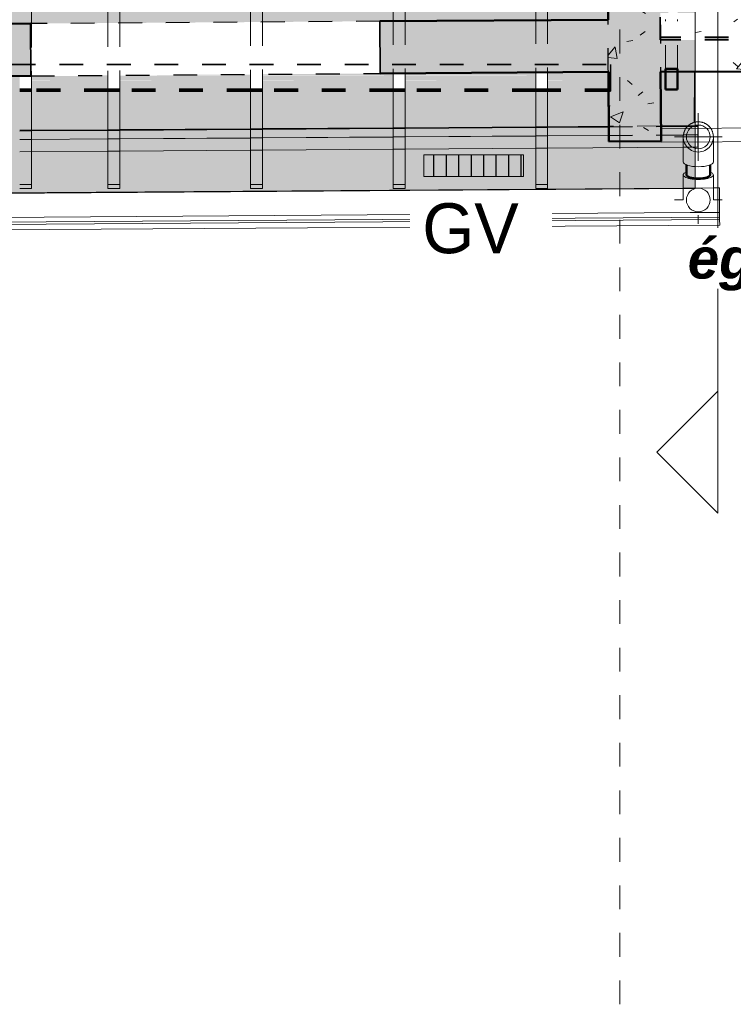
# Model space of a CAD drawing. Header units: metres. Extents: x -16.9 to 14.1, y -9.7 to 11.
# Tile 484 of 656: x 3.4 to 6.4, y -9.6 to -5.4. Entities that reach past the tile are written whole.
import ezdxf

# ---------------------------------------------------------------- set-up
doc = ezdxf.new("R2010")
doc.units = ezdxf.units.M
for name, pattern in [('Ligne de quadrillage', [0.022225, 0.0127, -0.003175, 0.003175, -0.003175]), ('Projeté', [0.003969, 0.002381, -0.001587]), ('Tiret', [0.00635, 0.003175, -0.003175])]:
    doc.linetypes.add(name, pattern=pattern)
for name, color, linetype, lineweight in [('A-DETL', 90, 'Continuous', 18), ('A-DETL-GENF', 92, 'Continuous', 18), ('A-DETL-MEDM', 33, 'Continuous', 35), ('A-ROOF', 132, 'Continuous', 18), ('A-WALL', 113, 'Continuous', 25), ('A-WALL-HDLN', 110, 'Tiret', 25), ('A-WALL-PATT', 111, 'Continuous', 50), ('G-ANNO-DIMS', 111, 'Continuous', 9), ('G-ANNO-SYMB', 111, 'Continuous', 9), ('G-ANNO-TEXT', 231, 'Continuous', 9), ('P-PIPE', 3, 'Continuous', 50), ('P-PIPE-CNTR', 3, 'Continuous', 18), ('S-BEAM', 12, 'Continuous', 18), ('S-BEAM-HDLN', 1, 'Tiret', 18), ('S-GRID', 1, 'Continuous', 9)]:
    doc.layers.add(name, color=color, linetype=linetype, lineweight=lineweight)
doc.styles.add('Arial_B_I_1', font='arialbi.ttf', dxfattribs={"height": 0.170238})
doc.styles.add('Bodoni MT_B', font='BOD_B.TTF', dxfattribs={"height": 0.21})
pattern_1 = [(50, (0, 0), (0.546555, -0.047815), [0.05715, -0.62865]), (355, (0, 0), (-0.105728, 0.573166), [0.04572, -0.50292]), (100.451, (0.04555, -0.004), (0.440828, 0.52535), [0.04857, -0.53427]), (46.184, (0, 0.1524), (0.813237, -0.12613), [0.08572, -0.94297]), (96.636, (0.0678, 0.1419), (0.71221, 0.742287), [0.07286, -0.80141]), (351.184, (0, 0.1524), (0.712217, 0.742274), [0.06858, -0.75438]), (21, (0.0762, 0.1143), (0.454846, -0.306795), [0.05715, -0.62865]), (326, (0.0762, 0.1143), (0.185405, 0.55256), [0.04572, -0.50292]), (71.451, (0.1141, 0.08873), (0.64025, 0.245763), [0.04857, -0.53427]), (37.5, (0, 0), (0.009261, 0.2536672), [0.02515, -0.47168, 0.02515, -0.48539, -0.50482]), (37.5, (0, 0), (0.009261, 0.2536672), [-1.007, 0.02515, -0.47968]), (7.5, (0, 0), (0.200456, 0.300546), [0.02515, -0.26594, 0.02515, -0.46025, -0.1924]), (7.5, (0, 0), (0.200456, 0.300546), [-0.77648, 0.02515, -0.16726]), (327.5, (-0.16993, 0), (0.406768, -0.0171882), [0.02515, -0.16535, 0.02515, -0.56921, -0.78867]), (327.5, (-0.16993, 0), (0.406768, -0.0171882), [-0.78486, 0.02515, -0.76352]), (317.5, (-0.24613, 0), (0.444383, 0.076279), [0.02515, -0.2225, 0.02515, -0.36957, -0.56007]), (317.5, (-0.24613, 0), (0.444383, 0.076279), [-0.64237, 0.02515, -0.53492])]

# ---------------------------------------------------------------- blocks, each defined once
blk = doc.blocks.new('Porte - 147 234-4690748-PH R_1 PROJET toiture haute')
at = {"layer": 'A-DETL-GENF', "linetype": 'Projeté'}
for p, q in [((0.7268, 0.11), (-0.7432, 0.11)), ((-0.7432, -0.11), (0.7268, -0.11))]:
    blk.add_line(p, q, dxfattribs=at)
at = {"layer": 'A-DETL-MEDM'}
for p, q in [((-0.7432, 0.11), (-0.7432, -0.11)), ((0.7268, -0.11), (0.7268, 0.11))]:
    blk.add_line(p, q, dxfattribs=at)
blk = doc.blocks.new('Coude - PVC - Nom_ 40 - Standard-V2-PH R_1 PROJET toiture haute')
at = {"layer": 'P-PIPE', "lineweight": 18}
for p, q in [((6.1938, -6.1324), (6.1938, -6.0825)), ((6.3208, -6.0825), (6.3208, -6.1324))]:
    blk.add_line(p, q, dxfattribs=at)
at = {"layer": 'P-PIPE', "lineweight": 18, "flags": 128}
for points in [[(6.1938, -6.1882), (6.1938, -6.1881), (6.1938, -6.1879), (6.1938, -6.1876), (6.1938, -6.1872), (6.1938, -6.1866), (6.1938, -6.1859), (6.1938, -6.1851), (6.1938, -6.1841), (6.1938, -6.183), (6.1938, -6.1818), (6.1938, -6.1805), (6.1938, -6.1791), (6.1938, -6.1775), (6.1938, -6.1759), (6.1938, -6.1741), (6.1938, -6.1722), (6.1938, -6.1702), (6.1938, -6.1681), (6.1938, -6.166), (6.1938, -6.1637), (6.1938, -6.1613), (6.1938, -6.1589), (6.1938, -6.1563), (6.1938, -6.1537), (6.1938, -6.151), (6.1938, -6.1483), (6.1938, -6.1455), (6.1938, -6.1426), (6.1938, -6.1397), (6.1938, -6.1367), (6.1938, -6.1336), (6.1938, -6.1324)], [(6.3208, -6.1324), (6.3208, -6.1354), (6.3208, -6.1384), (6.3208, -6.1414), (6.3208, -6.1443), (6.3208, -6.1471), (6.3208, -6.1499), (6.3208, -6.1526), (6.3208, -6.1553), (6.3208, -6.1578), (6.3208, -6.1603), (6.3208, -6.1627), (6.3208, -6.165), (6.3208, -6.1672), (6.3208, -6.1694), (6.3208, -6.1714), (6.3208, -6.1733), (6.3208, -6.1751), (6.3208, -6.1768), (6.3208, -6.1784), (6.3208, -6.1799), (6.3208, -6.1813), (6.3208, -6.1825), (6.3208, -6.1837), (6.3208, -6.1847), (6.3208, -6.1856), (6.3208, -6.1863), (6.3208, -6.1869), (6.3208, -6.1874), (6.3208, -6.1878), (6.3208, -6.1881), (6.3208, -6.1882), (6.3208, -6.1882)]]:
    blk.add_lwpolyline(points, dxfattribs=at)
at = {"layer": 'P-PIPE', "lineweight": 18}
for start_param, end_param in [(2.488471, 4.712389), (4.712389, 6.936307)]:
    blk.add_ellipse((6.2573, -6.0825), major_axis=(0.0635, 0), ratio=0.309017, start_param=start_param, end_param=end_param, dxfattribs=at)
blk = doc.blocks.new('Coude - PVC - Nom_ 40 - Standard-V1-PH R_1 PROJET toiture haute')
at = {"layer": 'P-PIPE', "lineweight": 18}
for p, q in [((-9.4371, -6.0287), (-9.4371, -5.9789)), ((-9.3101, -5.9789), (-9.3101, -6.0287))]:
    blk.add_line(p, q, dxfattribs=at)
at = {"layer": 'P-PIPE', "lineweight": 18, "flags": 128}
for points in [[(-9.3736, -5.8595), (-9.3761, -5.8596), (-9.3786, -5.8597), (-9.3812, -5.86), (-9.3837, -5.8603), (-9.3862, -5.8608), (-9.3887, -5.8613), (-9.3911, -5.862), (-9.3935, -5.8627), (-9.3959, -5.8636), (-9.3983, -5.8645), (-9.4006, -5.8655), (-9.4029, -5.8667), (-9.4051, -5.8679), (-9.4073, -5.8692), (-9.4094, -5.8706), (-9.4115, -5.8721), (-9.4135, -5.8736), (-9.4154, -5.8753), (-9.4173, -5.877), (-9.4191, -5.8788), (-9.4208, -5.8806), (-9.4225, -5.8825), (-9.4241, -5.8845), (-9.4256, -5.8866), (-9.427, -5.8887), (-9.4283, -5.8909), (-9.4296, -5.8931), (-9.4307, -5.8953), (-9.4318, -5.8976), (-9.4327, -5.9), (-9.4336, -5.9024), (-9.4344, -5.9048), (-9.4351, -5.9072), (-9.4357, -5.9097), (-9.4361, -5.9122), (-9.4365, -5.9147), (-9.4368, -5.9172), (-9.437, -5.9198), (-9.4371, -5.9223), (-9.4371, -5.923)], [(-9.3101, -5.923), (-9.3101, -5.9205), (-9.3103, -5.9179), (-9.3105, -5.9154), (-9.3109, -5.9129), (-9.3113, -5.9104), (-9.3119, -5.9079), (-9.3125, -5.9055), (-9.3133, -5.903), (-9.3141, -5.9006), (-9.3151, -5.8983), (-9.3161, -5.896), (-9.3172, -5.8937), (-9.3185, -5.8914), (-9.3198, -5.8893), (-9.3211, -5.8871), (-9.3226, -5.8851), (-9.3242, -5.8831), (-9.3258, -5.8811), (-9.3275, -5.8793), (-9.3293, -5.8774), (-9.3312, -5.8757), (-9.3331, -5.8741), (-9.3351, -5.8725), (-9.3371, -5.871), (-9.3392, -5.8696), (-9.3414, -5.8682), (-9.3436, -5.867), (-9.3459, -5.8658), (-9.3482, -5.8648), (-9.3505, -5.8638), (-9.3529, -5.8629), (-9.3554, -5.8622), (-9.3578, -5.8615), (-9.3603, -5.8609), (-9.3628, -5.8604), (-9.3653, -5.86), (-9.3678, -5.8598), (-9.3703, -5.8596), (-9.3729, -5.8595), (-9.3736, -5.8595)], [(-9.4371, -5.923), (-9.4371, -5.9231), (-9.4371, -5.9233), (-9.4371, -5.9236), (-9.4371, -5.924), (-9.4371, -5.9246), (-9.4371, -5.9253), (-9.4371, -5.9261), (-9.4371, -5.9271), (-9.4371, -5.9282), (-9.4371, -5.9294), (-9.4371, -5.9307), (-9.4371, -5.9321), (-9.4371, -5.9337), (-9.4371, -5.9353), (-9.4371, -5.9371), (-9.4371, -5.939), (-9.4371, -5.941), (-9.4371, -5.9431), (-9.4371, -5.9452), (-9.4371, -5.9475), (-9.4371, -5.9499), (-9.4371, -5.9523), (-9.4371, -5.9549), (-9.4371, -5.9575), (-9.4371, -5.9602), (-9.4371, -5.9629), (-9.4371, -5.9657), (-9.4371, -5.9686), (-9.4371, -5.9716), (-9.4371, -5.9745), (-9.4371, -5.9776), (-9.4371, -5.9789)], [(-9.3101, -5.9789), (-9.3101, -5.9758), (-9.3101, -5.9728), (-9.3101, -5.9698), (-9.3101, -5.9669), (-9.3101, -5.9641), (-9.3101, -5.9613), (-9.3101, -5.9586), (-9.3101, -5.9559), (-9.3101, -5.9534), (-9.3101, -5.9509), (-9.3101, -5.9485), (-9.3101, -5.9462), (-9.3101, -5.944), (-9.3101, -5.9418), (-9.3101, -5.9398), (-9.3101, -5.9379), (-9.3101, -5.9361), (-9.3101, -5.9344), (-9.3101, -5.9328), (-9.3101, -5.9313), (-9.3101, -5.9299), (-9.3101, -5.9287), (-9.3101, -5.9275), (-9.3101, -5.9265), (-9.3101, -5.9256), (-9.3101, -5.9249), (-9.3101, -5.9243), (-9.3101, -5.9238), (-9.3101, -5.9234), (-9.3101, -5.9231), (-9.3101, -5.923), (-9.3101, -5.923)]]:
    blk.add_lwpolyline(points, dxfattribs=at)
at = {"layer": 'P-PIPE', "lineweight": 18}
for start, end in [(135.3916, 149.7049), (120.4197, 134.5749), (105.4245, 119.6282), (90.4056, 104.5637), (75.3867, 89.6414), (60.4335, 74.5565), (45.3907, 59.6434), (30.3546, 44.5759), (165.1956, 270), (150.3587, 164.7757), (270, 14.7784), (15.2156, 29.7706)]:
    blk.add_arc((-9.3736, -5.923), 0.0635, start, end, dxfattribs=at)
for major_axis, start_param, end_param in [((-0.0635, 0), 0, 1.570796), ((0.0635, 0), 4.712389, 6.283185)]:
    blk.add_ellipse((-9.3736, -6.0287), major_axis=major_axis, ratio=0.309017, start_param=start_param, end_param=end_param, dxfattribs=at)
blk = doc.blocks.new('Coupe - M_Marque de coupe-1590127-PH R_1 PROJET toiture haute')
at = {"layer": 'G-ANNO-SYMB'}
for p, q in [((-0.011068, 0.003417), (-0.014485, 0)), ((-0.011068, 0.003417), (-0.007651, 0)), ((-0.012, 0), (-0.014485, 0)), ((0, 0), (-0.012, 0))]:
    blk.add_line(p, q, dxfattribs=at)

msp = doc.modelspace()

# ---------------------------------------------------------------- hatches: boundary and pattern name
at = {"layer": 'A-DETL-GENF'}
h = msp.add_hatch(color=10, dxfattribs=at)
h.paths.add_polyline_path([(5.8884, -5.2704), (5.8884, -5.2704), (5.8884, -5.2722)])
h.paths.add_polyline_path([(-9.3301, -6.2465), (6.2436, -6.1403), (6.2436, -5.5151), (6.0973, -5.5144), (6.0973, -5.4019), (6.1311, -5.4019), (6.129, -4.949), (6.0973, -4.9483), (6.0973, -4.8359), (6.1285, -4.8359), (6.1264, -4.3792), (6.0973, -4.3785), (6.0973, -4.2661), (6.1259, -4.2661), (6.1238, -3.8085), (6.0868, -3.8085), (6.0876, -3.921), (5.8884, -3.9225), (5.8883, -3.9466), (-9.2302, -3.9466), (-9.2302, -4.4904), (5.8884, -4.4904), (5.8884, -4.6026), (-9.2302, -4.6026), (-9.2302, -5.1603), (5.8884, -5.1603), (5.8884, -5.2724), (-9.2302, -5.2724), (-9.2303, -5.5334), (-9.2702, -5.5334), (-9.2702, -4.9542), (-9.3301, -4.9542), (-9.3301, -5.4124), (-9.3238, -5.4128), (-9.3238, -5.5256), (-9.3301, -5.5256), (-9.3301, -6.061)])
h.paths.add_polyline_path([(1.6099, -5.73), (-9.2303, -5.7298), (-9.2302, -5.6179), (3.4486, -5.6179), (3.4474, -5.4464), (4.9174, -5.4364), (4.9189, -5.6179), (5.8885, -5.6179), (5.8885, -5.73), (2.0616, -5.73)])
h.paths.add_polyline_path([(6.2436, -5.4019), (6.2436, -4.949), (6.169, -4.949), (6.1712, -5.4019)])
h.paths.add_polyline_path([(-9.2702, -4.841), (-9.2702, -4.392), (-9.3301, -4.392), (-9.3301, -4.841)])
h.paths.add_polyline_path([(6.2436, -4.8359), (6.2436, -4.3792), (6.1664, -4.3792), (6.1685, -4.8359), (6.1712, -4.8359)])
h.paths.add_polyline_path([(-9.3301, -4.2789), (-9.2702, -4.2789), (-9.2702, -3.8285), (-9.3301, -3.8285), (-9.3301, -4.1491)])
h.paths.add_polyline_path([(6.2436, -4.2661), (6.2436, -3.8085), (6.1638, -3.8085), (6.1659, -4.2661), (6.1712, -4.2661)])
h.paths.add_polyline_path([(2.0616, -3.8345), (5.867, -3.8345), (5.8634, -3.2872), (-9.2302, -3.2872), (-9.2302, -3.8345), (1.1582, -3.8345)])
h.paths.add_polyline_path([(-9.3301, -3.7153), (-9.2702, -3.7153), (-9.2702, -3.2623), (-9.3301, -3.2623), (-9.3301, -3.2994)])
h.paths.add_polyline_path([(6.0876, -3.6954), (6.1233, -3.6954), (6.1212, -3.2467), (6.0831, -3.2467), (6.0861, -3.6954)])
h.paths.add_polyline_path([(6.2436, -3.6954), (6.2436, -3.2467), (6.1612, -3.2467), (6.1633, -3.6954), (6.1712, -3.6954)])
h.paths.add_polyline_path([(-2.4555, -3.1751), (5.8627, -3.1751), (5.8615, -3.0025), (6.0815, -3.0011), (6.0824, -3.1335), (6.1207, -3.1335), (6.1186, -2.6663), (6.0725, -2.6656), (6.0725, -2.5531), (6.1181, -2.5531), (6.116, -2.0967), (6.0725, -2.096), (6.0725, -1.9836), (6.1155, -1.9836), (6.1141, -1.6819), (6.1541, -1.6818), (6.1555, -1.9836), (6.2436, -1.9836), (6.2436, -1.5276), (-9.3301, -1.5276), (-9.3301, -1.9885), (-9.2702, -1.9885), (-9.2702, -1.642), (-9.2302, -1.642), (-9.2302, -1.8614), (5.8881, -1.8614), (5.8883, -1.9299), (5.8881, -1.9735), (-9.2302, -1.9735), (-9.2302, -2.5155), (-2.3188, -2.5155), (-2.3198, -2.3661), (-2.0998, -2.3647), (-2.0988, -2.5155), (5.8881, -2.5155), (5.8883, -2.5839), (5.8881, -2.6276), (-2.098, -2.6276), (-2.0952, -3.0647), (-2.3152, -3.0661), (-2.3181, -2.6276), (-9.2302, -2.6276), (-9.2302, -3.1751), (-2.9072, -3.1751)])
h.paths.add_polyline_path([(-9.2702, -3.1492), (-9.2702, -2.6995), (-9.3301, -2.6995), (-9.3301, -3.1492)])
h.paths.add_polyline_path([(6.2436, -3.1335), (6.2436, -2.6663), (6.1586, -2.6663), (6.1607, -3.1335), (6.1712, -3.1335)])
h.paths.add_polyline_path([(-9.2702, -2.5863), (-9.2702, -2.1017), (-9.3301, -2.1017), (-9.3301, -2.5863)])
h.paths.add_polyline_path([(6.1581, -2.5531), (6.2436, -2.5531), (6.2436, -2.0967), (6.156, -2.0967), (6.1576, -2.4496)])
at = {"layer": 'A-DETL-GENF', "lineweight": 25}
h = msp.add_hatch(dxfattribs=at)
h.set_pattern_fill('FP_2', color=80, style=0, pattern_type=2)
h.set_pattern_definition([(90, (0, 0), (-0.0525, 3e-18), [])])
h.paths.add_polyline_path([(5.2236, -6.09), (5.5214, -6.09), (5.5214, -5.9989), (5.1029, -5.9989), (5.1029, -6.09)])
at = {"layer": 'A-WALL-PATT', "lineweight": 18}
h = msp.add_hatch(dxfattribs=at)
h.set_pattern_fill('FP_1', color=256, style=0, pattern_type=2)
h.set_pattern_definition(pattern_1)
h.paths.add_polyline_path([(5.8789, -5.6499), (6.0989, -5.6484), (6.0876, -3.921), (5.8676, -3.9225), (5.8775, -5.4299)])
h.paths.add_polyline_path([(5.8615, -3.0025), (6.0815, -3.0011), (6.0779, -2.4478), (5.8579, -2.4496), (5.8615, -3.0011)])
h = msp.add_hatch(dxfattribs=at)
h.set_pattern_fill('FP_1', color=256, style=0, pattern_type=2)
h.set_pattern_definition(pattern_1)
h.paths.add_polyline_path([(6.0989, -5.6498), (10.1441, -5.6232), (10.1441, -5.4032), (6.0975, -5.4298), (6.0989, -5.6484)])
h = msp.add_hatch(dxfattribs=at)
h.set_pattern_fill('FP_1', color=256, style=0, pattern_type=2)
h.set_pattern_definition(pattern_1)
h.paths.add_polyline_path([(-8.9475, -5.751), (-4.7602, -5.7224), (-4.7617, -5.5024), (-8.9489, -5.531)])
h.paths.add_polyline_path([(-3.2502, -5.7121), (-0.4904, -5.6933), (-0.4919, -5.4733), (-3.2517, -5.4921)])
h.paths.add_polyline_path([(1.0196, -5.683), (3.4489, -5.6664), (3.4474, -5.4464), (1.0181, -5.463)])
h.paths.add_polyline_path([(4.9189, -5.6564), (5.8789, -5.6499), (5.8775, -5.4299), (4.9174, -5.4364)])
h = msp.add_hatch(dxfattribs=at)
h.set_pattern_fill('FP_1', color=256, style=0, pattern_type=2)
h.set_pattern_definition(pattern_1)
h.paths.add_polyline_path([(5.8808, -5.9428), (6.1008, -5.9414), (6.0989, -5.6484), (5.8789, -5.6499), (5.8802, -5.8485)])
at = {"layer": 'S-BEAM'}
h = msp.add_hatch(color=9, dxfattribs=at)
h.paths.add_polyline_path([(5.6236, -5.6838), (5.8791, -5.6838), (5.8789, -5.666), (5.6236, -5.666)])
h.paths.add_polyline_path([(5.5736, -5.6838), (5.5736, -5.666), (5.0236, -5.6664), (5.0236, -5.6838), (5.2236, -5.6838)])
h.paths.add_polyline_path([(4.3202, -5.6838), (4.3736, -5.6838), (4.3736, -5.666), (3.8236, -5.6664), (3.8236, -5.6838), (3.8685, -5.6838)])
h.paths.add_polyline_path([(4.9189, -5.6838), (4.9736, -5.6838), (4.9736, -5.666), (4.4236, -5.6664), (4.4236, -5.6838), (4.7719, -5.6838)])
h.paths.add_polyline_path([(3.7736, -5.6838), (3.7736, -5.666), (3.4525, -5.6664), (3.4525, -5.6838)])
h.paths.add_polyline_path([(3.4025, -5.6838), (3.4025, -5.6668), (3.1385, -5.6686), (3.1385, -5.6838)])
h.paths.add_polyline_path([(2.5736, -5.6838), (2.5736, -5.6724), (2.0232, -5.6765), (2.0232, -5.6838), (2.5134, -5.6838)])
h.paths.add_polyline_path([(2.6236, -5.6838), (3.0885, -5.6838), (3.0885, -5.6689), (2.6236, -5.6721), (2.6236, -5.6765)])
h.paths.add_polyline_path([(1.0181, -5.6838), (1.3732, -5.683), (1.3732, -5.6806), (0.907, -5.6838)])
h.paths.add_polyline_path([(1.6099, -5.6838), (1.7587, -5.683), (1.7587, -5.678), (1.4232, -5.6802), (1.4232, -5.6838)])
h = msp.add_hatch(color=9, dxfattribs=at)
h.paths.add_polyline_path([(5.6753, -5.666), (5.879, -5.666), (5.8789, -5.6609), (5.6236, -5.6609), (5.6236, -5.666)])
h.paths.add_polyline_path([(5.5736, -5.666), (5.5736, -5.6609), (5.0236, -5.6609), (5.0236, -5.666), (5.2236, -5.666)])
h.paths.add_polyline_path([(4.3202, -5.666), (4.3736, -5.6659), (4.3736, -5.6609), (4.267, -5.6609), (3.8236, -5.6645), (3.8236, -5.666), (3.8685, -5.666)])
h.paths.add_polyline_path([(4.7719, -5.666), (4.9736, -5.6659), (4.9736, -5.6609), (4.4236, -5.6609), (4.4236, -5.666)])
h.paths.add_polyline_path([(3.7736, -5.666), (3.7736, -5.6642), (3.5152, -5.666)])
h = msp.add_hatch(color=9, dxfattribs=at)
h.paths.add_polyline_path([(5.6236, -5.6609), (5.879, -5.6609), (5.8789, -5.6499), (5.6236, -5.6516), (5.6236, -5.6564)])
h.paths.add_polyline_path([(5.5736, -5.6609), (5.5736, -5.6519), (5.0236, -5.6564), (5.0236, -5.6609), (5.2236, -5.6609)])
h.paths.add_polyline_path([(4.4236, -5.6609), (4.9736, -5.6609), (4.9736, -5.656), (4.4236, -5.6598)])
h = msp.add_hatch(color=9, dxfattribs=at)
h.paths.add_polyline_path([(5.8789, -5.7225), (5.8794, -5.7225), (5.8789, -5.6863), (5.6236, -5.6863), (5.6236, -5.7225), (5.6753, -5.7225)])
h.paths.add_polyline_path([(-4.7617, -5.7225), (-4.6278, -5.7224), (-4.6278, -5.7215), (-4.7673, -5.7225)])
h.paths.add_polyline_path([(-4.2838, -5.7225), (-4.2838, -5.7192), (-4.5778, -5.7212), (-4.5778, -5.7225)])
h.paths.add_polyline_path([(5.5736, -5.7225), (5.5736, -5.6863), (5.0236, -5.6863), (5.0236, -5.7225), (5.2236, -5.7225)])
h.paths.add_polyline_path([(4.9736, -5.7225), (4.9736, -5.6863), (4.4236, -5.6863), (4.4236, -5.7225), (4.7719, -5.7225)])
h.paths.add_polyline_path([(-3.9143, -5.7225), (-3.4271, -5.7224), (-3.4271, -5.7133), (-3.9143, -5.7166), (-3.9143, -5.7224)])
h.paths.add_polyline_path([(-3.9643, -5.7225), (-3.9643, -5.717), (-4.2338, -5.7188), (-4.2338, -5.7225)])
h.paths.add_polyline_path([(4.3736, -5.7225), (4.3736, -5.6863), (3.8236, -5.6863), (3.8236, -5.7225), (4.3202, -5.7225)])
h.paths.add_polyline_path([(-3.3771, -5.7225), (-2.8271, -5.7225), (-2.8271, -5.7092), (-3.3771, -5.713), (-3.3771, -5.7224)])
h.paths.add_polyline_path([(3.7736, -5.7225), (3.7736, -5.6863), (3.4525, -5.6863), (3.4525, -5.7225)])
h.paths.add_polyline_path([(-2.7771, -5.7225), (-2.4011, -5.7225), (-2.4011, -5.7063), (-2.7771, -5.7089), (-2.7771, -5.7121)])
h.paths.add_polyline_path([(2.9651, -5.7225), (3.0885, -5.7225), (3.0885, -5.6863), (2.6236, -5.6863), (2.6236, -5.7225)])
h.paths.add_polyline_path([(-2.0257, -5.7225), (-1.6271, -5.7225), (-1.6271, -5.701), (-2.0257, -5.7041)])
h.paths.add_polyline_path([(3.4025, -5.7225), (3.4025, -5.6863), (3.1385, -5.6863), (3.1385, -5.7225)])
h.paths.add_polyline_path([(-2.0778, -5.7225), (-2.0757, -5.7225), (-2.076, -5.7041), (-2.0779, -5.7041), (-2.0779, -5.7056)])
h.paths.add_polyline_path([(2.5736, -5.7225), (2.5736, -5.6863), (2.0232, -5.6863), (2.0232, -5.7225), (2.5134, -5.7225)])
h.paths.add_polyline_path([(-2.3511, -5.7225), (-2.2978, -5.7225), (-2.2979, -5.7056), (-2.3511, -5.706), (-2.3511, -5.7121)])
h.paths.add_polyline_path([(1.6099, -5.7225), (1.7587, -5.7225), (1.7587, -5.6863), (1.4232, -5.6863), (1.4232, -5.7225)])
h.paths.add_polyline_path([(-1.5771, -5.7225), (-1.0271, -5.7225), (-1.0271, -5.697), (-1.5771, -5.7007), (-1.5771, -5.7041)])
h.paths.add_polyline_path([(1.3732, -5.7225), (1.3732, -5.6863), (0.8232, -5.6863), (0.8232, -5.7225), (1.1582, -5.7225)])
h.paths.add_polyline_path([(-0.9771, -5.7225), (-0.4268, -5.7225), (-0.4268, -5.6929), (-0.9771, -5.6966), (-0.9771, -5.7041)])
h.paths.add_polyline_path([(0.7065, -5.7225), (0.7732, -5.7225), (0.7732, -5.6863), (0.5311, -5.6863), (0.2232, -5.6884), (0.2232, -5.7225), (0.2548, -5.7225)])
h.paths.add_polyline_path([(-0.3768, -5.7225), (0.1732, -5.7225), (0.1732, -5.6888), (-0.3768, -5.6933)])
h = msp.add_hatch(color=9, dxfattribs=at)
h.paths.add_polyline_path([(5.5736, -5.6863), (5.5736, -5.6838), (5.0236, -5.6844), (5.0236, -5.6863), (5.2236, -5.6863)])
h.paths.add_polyline_path([(5.6236, -5.6863), (5.8791, -5.6863), (5.8789, -5.6838), (5.6236, -5.6844), (5.6236, -5.6863)])
h.paths.add_polyline_path([(4.7719, -5.6863), (4.9736, -5.6863), (4.9736, -5.6838), (4.4236, -5.6844), (4.4236, -5.6863)])
h.paths.add_polyline_path([(4.3736, -5.6863), (4.3736, -5.6838), (3.8236, -5.6844), (3.8236, -5.6863), (4.3202, -5.6863)])
h.paths.add_polyline_path([(3.7736, -5.6863), (3.7736, -5.6838), (3.4525, -5.6844), (3.4525, -5.6863)])
h.paths.add_polyline_path([(3.4025, -5.6863), (3.4025, -5.6838), (3.1385, -5.6844), (3.1385, -5.6863)])
h.paths.add_polyline_path([(2.6236, -5.6863), (3.0885, -5.6861), (3.0885, -5.6838), (2.6236, -5.6844), (2.6236, -5.6861)])
h.paths.add_polyline_path([(2.5736, -5.6863), (2.5736, -5.6838), (2.0232, -5.6844), (2.0232, -5.6863), (2.5134, -5.6863)])
h.paths.add_polyline_path([(1.6099, -5.6863), (1.7587, -5.686), (1.7587, -5.6838), (1.4232, -5.6844), (1.4232, -5.6863)])
h.paths.add_polyline_path([(1.0196, -5.6863), (1.3732, -5.686), (1.3732, -5.6838), (0.8232, -5.6844), (0.8232, -5.6863)])
h.paths.add_polyline_path([(0.7065, -5.6863), (0.7732, -5.686), (0.7732, -5.6847), (0.5311, -5.6863)])
h = msp.add_hatch(color=9, dxfattribs=at)
h.paths.add_polyline_path([(5.5736, -5.73), (5.5736, -5.7298), (5.2236, -5.73)])
h.paths.add_polyline_path([(3.7736, -5.73), (3.7736, -5.7298), (3.4525, -5.73)])
h.paths.add_polyline_path([(3.4025, -5.73), (3.4025, -5.7298), (3.1385, -5.73)])
h.paths.add_polyline_path([(2.5736, -5.73), (2.5736, -5.7298), (2.5134, -5.73)])
h.paths.add_polyline_path([(1.7587, -5.73), (1.7587, -5.7298), (1.6099, -5.73)])
h.paths.add_polyline_path([(0.1732, -5.73), (0.1732, -5.7298), (-0.1969, -5.73)])
h.paths.add_polyline_path([(-0.4268, -5.73), (-0.4268, -5.7298), (-0.6486, -5.73)])
h.paths.add_polyline_path([(-1.6271, -5.73), (-1.6271, -5.7298), (-2.0038, -5.73)])
h.paths.add_polyline_path([(-3.4271, -5.73), (-3.4271, -5.7298), (-3.8106, -5.73)])
h.paths.add_polyline_path([(-3.9643, -5.73), (-3.9643, -5.7298), (-4.2338, -5.73)])
h.paths.add_polyline_path([(-4.2838, -5.73), (-4.2838, -5.7298), (-4.5778, -5.73)])
h.paths.add_polyline_path([(-5.2278, -5.73), (-5.2278, -5.7298), (-5.6175, -5.73)])
h.paths.add_polyline_path([(-5.8278, -5.73), (-5.8278, -5.7298), (-5.8719, -5.73)])
h = msp.add_hatch(color=9, dxfattribs=at)
h.paths.add_polyline_path([(5.8789, -5.7298), (5.8794, -5.7298), (5.8789, -5.7243), (5.6236, -5.7243), (5.6236, -5.7298), (5.6753, -5.7298)])
h.paths.add_polyline_path([(5.5736, -5.7298), (5.5736, -5.7243), (5.0236, -5.7243), (5.0236, -5.7298), (5.2236, -5.7298)])
h.paths.add_polyline_path([(4.3202, -5.7298), (4.3736, -5.7298), (4.3736, -5.7243), (3.8236, -5.7243), (3.8236, -5.7298), (3.8685, -5.7298)])
h.paths.add_polyline_path([(4.7719, -5.7298), (4.9736, -5.7298), (4.9736, -5.7243), (4.4236, -5.7243), (4.4236, -5.7298)])
h.paths.add_polyline_path([(3.7736, -5.7298), (3.7736, -5.7243), (3.4525, -5.7243), (3.4525, -5.7298)])
h.paths.add_polyline_path([(3.4025, -5.7298), (3.4025, -5.7243), (3.1385, -5.7243), (3.1385, -5.7298)])
h.paths.add_polyline_path([(2.5134, -5.7298), (2.5736, -5.7298), (2.5736, -5.7243), (2.0232, -5.7243), (2.0232, -5.7298), (2.0616, -5.7298)])
h.paths.add_polyline_path([(2.6236, -5.7298), (3.0885, -5.7298), (3.0885, -5.7243), (2.6236, -5.7243)])
h.paths.add_polyline_path([(1.7587, -5.7298), (1.7587, -5.7243), (1.4232, -5.7243), (1.4232, -5.7298), (1.6099, -5.7298)])
h.paths.add_polyline_path([(0.7065, -5.7298), (0.7732, -5.7298), (0.7732, -5.7243), (0.2232, -5.7243), (0.2232, -5.7298), (0.2548, -5.7298)])
h.paths.add_polyline_path([(1.3732, -5.7298), (1.3732, -5.7243), (0.8232, -5.7243), (0.8232, -5.7298), (1.1582, -5.7298)])
h.paths.add_polyline_path([(0.1732, -5.7298), (0.1732, -5.7243), (-0.3768, -5.7243), (-0.3768, -5.7298), (-0.1969, -5.7298)])
h.paths.add_polyline_path([(-0.4268, -5.7298), (-0.4268, -5.7243), (-0.9771, -5.7243), (-0.9771, -5.7298), (-0.6486, -5.7298)])
h.paths.add_polyline_path([(-1.1004, -5.7298), (-1.0271, -5.7298), (-1.0271, -5.7243), (-1.5771, -5.7243), (-1.5771, -5.7298), (-1.5521, -5.7298)])
h.paths.add_polyline_path([(-2.0757, -5.7298), (-2.076, -5.7243), (-2.0777, -5.7243), (-2.0777, -5.7298), (-2.076, -5.7298)])
h.paths.add_polyline_path([(-1.6271, -5.7298), (-1.6271, -5.7243), (-2.0257, -5.7243), (-2.0257, -5.7298), (-2.0038, -5.7298)])
h.paths.add_polyline_path([(-2.2977, -5.7298), (-2.2979, -5.7243), (-2.3511, -5.7243), (-2.3511, -5.7298), (-2.2979, -5.7298)])
h.paths.add_polyline_path([(-2.4011, -5.7298), (-2.4011, -5.7243), (-2.7771, -5.7243), (-2.7771, -5.7298), (-2.4555, -5.7298)])
h.paths.add_polyline_path([(-2.9072, -5.7298), (-2.8271, -5.7298), (-2.8271, -5.7243), (-3.3771, -5.7243), (-3.3771, -5.7298), (-3.3589, -5.7298)])
h.paths.add_polyline_path([(-3.4271, -5.7298), (-3.4271, -5.7243), (-3.9143, -5.7243), (-3.9143, -5.7298), (-3.8106, -5.7298)])
h.paths.add_polyline_path([(-3.9643, -5.7298), (-3.9643, -5.7243), (-4.2338, -5.7243), (-4.2338, -5.7298)])
h.paths.add_polyline_path([(-4.2838, -5.7298), (-4.2838, -5.7243), (-4.5778, -5.7243), (-4.5778, -5.7298)])
h.paths.add_polyline_path([(-4.7141, -5.7298), (-4.6278, -5.7298), (-4.6278, -5.7243), (-5.1658, -5.7252), (-5.1778, -5.7253), (-5.1778, -5.7298), (-4.7602, -5.7298)])
h.paths.add_polyline_path([(-5.2278, -5.7298), (-5.2278, -5.7256), (-5.7778, -5.7298), (-5.6175, -5.7298)])
h.paths.add_polyline_path([(-5.8278, -5.7298), (-5.8278, -5.7297), (-5.8455, -5.7298)])
h = msp.add_hatch(color=9, dxfattribs=at)
h.paths.add_polyline_path([(5.5736, -5.7243), (5.5736, -5.7225), (5.0236, -5.7225), (5.0236, -5.7243), (5.2236, -5.7243)])
h.paths.add_polyline_path([(5.8789, -5.7243), (5.8794, -5.7243), (5.8789, -5.7225), (5.6236, -5.7225), (5.6236, -5.7243), (5.6753, -5.7243)])
h.paths.add_polyline_path([(4.9736, -5.7243), (4.9736, -5.7225), (4.4236, -5.7225), (4.4236, -5.7243), (4.7719, -5.7243)])
h.paths.add_polyline_path([(4.3736, -5.7243), (4.3736, -5.7225), (3.8236, -5.7225), (3.8236, -5.7243), (4.3202, -5.7243)])
h.paths.add_polyline_path([(3.7736, -5.7243), (3.7736, -5.7225), (3.4525, -5.7225), (3.4525, -5.7243)])
h.paths.add_polyline_path([(3.4025, -5.7243), (3.4025, -5.7225), (3.1385, -5.7225), (3.1385, -5.7243)])
h.paths.add_polyline_path([(2.9651, -5.7243), (3.0885, -5.7243), (3.0885, -5.7225), (2.6236, -5.7225), (2.6236, -5.7243)])
h.paths.add_polyline_path([(2.5134, -5.7243), (2.5736, -5.7243), (2.5736, -5.7225), (2.0232, -5.7225), (2.0232, -5.7243), (2.0616, -5.7243)])
h.paths.add_polyline_path([(1.3732, -5.7243), (1.3732, -5.7225), (0.8232, -5.7225), (0.8232, -5.7243), (1.1582, -5.7243)])
h.paths.add_polyline_path([(1.6099, -5.7243), (1.7587, -5.7243), (1.7587, -5.7225), (1.4232, -5.7225), (1.4232, -5.7243)])
h.paths.add_polyline_path([(0.2232, -5.7243), (0.7732, -5.7243), (0.7732, -5.7225), (0.2232, -5.7225)])
h.paths.add_polyline_path([(0.1732, -5.7243), (0.1732, -5.7225), (-0.3768, -5.7225), (-0.3768, -5.7243), (-0.1969, -5.7243)])
h.paths.add_polyline_path([(-0.4268, -5.7243), (-0.4268, -5.7225), (-0.9771, -5.7225), (-0.9771, -5.7243), (-0.6486, -5.7243)])
h.paths.add_polyline_path([(-1.1004, -5.7243), (-1.0271, -5.7243), (-1.0271, -5.7225), (-1.5771, -5.7225), (-1.5771, -5.7243), (-1.5521, -5.7243)])
h.paths.add_polyline_path([(-1.6271, -5.7243), (-1.6271, -5.7225), (-2.0257, -5.7225), (-2.0257, -5.7243), (-2.0038, -5.7243)])
h.paths.add_polyline_path([(-2.0757, -5.7243), (-2.076, -5.7225), (-2.0778, -5.7225), (-2.0777, -5.7243), (-2.076, -5.7243)])
h.paths.add_polyline_path([(-2.8271, -5.7243), (-2.8271, -5.7225), (-3.3771, -5.7225), (-3.3771, -5.7243), (-2.9072, -5.7243)])
h.paths.add_polyline_path([(-2.2977, -5.7243), (-2.2979, -5.7225), (-2.3511, -5.7225), (-2.3511, -5.7243), (-2.2979, -5.7243)])
h.paths.add_polyline_path([(-2.7771, -5.7243), (-2.4011, -5.7243), (-2.4011, -5.7225), (-2.7771, -5.7225)])
h.paths.add_polyline_path([(-3.9143, -5.7243), (-3.4271, -5.7243), (-3.4271, -5.7225), (-3.9143, -5.7225)])
h.paths.add_polyline_path([(-3.9643, -5.7243), (-3.9643, -5.7225), (-4.2338, -5.7225), (-4.2338, -5.7243)])
h.paths.add_polyline_path([(-4.2838, -5.7243), (-4.2838, -5.7225), (-4.5778, -5.7225), (-4.5778, -5.7243)])
h.paths.add_polyline_path([(-4.7141, -5.7243), (-4.6278, -5.7243), (-4.6278, -5.7225), (-4.7673, -5.7225), (-5.0429, -5.7243), (-4.7602, -5.7243)])

# ---------------------------------------------------------------- linework, layer by layer
at = {"layer": 'A-DETL'}
for p, q in [((6.2436, -6.1403), (6.2436, -1.5276)), ((5.5214, -5.9989), (5.1029, -5.9989)), ((5.1029, -5.9989), (5.1029, -6.09)), ((5.5214, -6.09), (5.5214, -5.9989)), ((5.1029, -6.09), (5.5214, -6.09)), ((-9.3301, -6.2465), (6.2436, -6.1403))]:
    msp.add_line(p, q, dxfattribs=at)
at = {"layer": 'A-ROOF'}
for p, q in [((6.2395, -5.8622), (6.2409, -5.6488)), ((6.1008, -5.9453), (6.1008, -5.9414))]:
    msp.add_line(p, q, dxfattribs=at)
at = {"layer": 'A-ROOF', "flags": 128}
for points in [[(6.1005, -5.8882), (6.6108, -5.8853), (7.1211, -5.8823), (7.6314, -5.8793), (8.1417, -5.8763), (8.652, -5.8733), (9.1623, -5.8703), (9.6726, -5.8674), (10.1829, -5.8644), (10.6932, -5.8614)], [(10.7386, -5.9181), (10.2233, -5.9212), (9.708, -5.9242), (9.1927, -5.9272), (8.6774, -5.9302), (8.1621, -5.9332), (7.6468, -5.9363), (7.1315, -5.9393), (6.6161, -5.9423), (6.1008, -5.9453)]]:
    msp.add_lwpolyline(points, dxfattribs=at)
at = {"layer": 'A-WALL', "lineweight": 50}
for p, q in [((5.8775, -5.4299), (5.8676, -3.9225)), ((1.0181, -5.463), (3.4474, -5.4464)), ((4.9174, -5.4364), (5.8775, -5.4299)), ((10.1441, -5.6232), (6.0989, -5.6498)), ((3.4489, -5.6664), (1.9787, -5.6765)), ((5.8789, -5.6499), (4.9189, -5.6564)), ((5.8808, -5.9428), (5.8789, -5.6499)), ((6.0989, -5.6498), (6.1008, -5.9414)), ((6.1008, -5.9414), (5.8808, -5.9428))]:
    msp.add_line(p, q, dxfattribs=at)
at = {"layer": 'A-WALL-HDLN'}
for p, q in [((4.9174, -5.4364), (3.4474, -5.4464)), ((3.4489, -5.6664), (4.9189, -5.6564)), ((6.0989, -5.6484), (6.0989, -5.6497))]:
    msp.add_line(p, q, dxfattribs=at)
for points in [[(5.8789, -5.6499), (5.8784, -5.5765), (5.8779, -5.5032), (5.8775, -5.4299)], [(6.0975, -5.4298), (6.0979, -5.5027), (6.0984, -5.5755), (6.0989, -5.6484)]]:
    msp.add_open_spline(points, degree=3, dxfattribs=at)
at = {"layer": 'G-ANNO-SYMB'}
msp.add_line((6.3396, 6.967), (6.3396, -6.4191), dxfattribs=at)
at = {"layer": 'P-PIPE'}
for p, q in [((6.2073, -6.0825), (6.2073, -6.0405)), ((6.3073, -6.0405), (6.3073, -6.0825))]:
    msp.add_line(p, q, dxfattribs=at)
at = {"layer": 'P-PIPE', "lineweight": 18}
for centre, start, end in [((6.2573, -5.923), 0, 180), ((6.2573, -5.923), 180, 0), ((6.2573, -6.1882), 0, 180), ((6.2573, -6.1882), 180, 0)]:
    msp.add_arc(centre, 0.05, start, end, dxfattribs=at)
at = {"layer": 'P-PIPE'}
for start_param, end_param in [(3.141593, 4.712389), (4.712389, 6.283185)]:
    msp.add_ellipse((6.2573, -6.0825), major_axis=(0.05, 0), ratio=0.309017, start_param=start_param, end_param=end_param, dxfattribs=at)
at = {"layer": 'P-PIPE-CNTR'}
for p, q in [((6.2573, -6.023), (6.2573, -5.823)), ((6.1573, -5.923), (6.3573, -5.923)), ((6.1573, -6.1882), (6.1938, -6.1882)), ((6.3208, -6.1882), (6.3573, -6.1882)), ((6.2573, -6.2882), (6.2573, -6.2517))]:
    msp.add_line(p, q, dxfattribs=at)
at = {"layer": 'S-BEAM'}
for p, q in [((3.4525, -1.4649), (3.4525, -5.4464)), ((3.7736, -1.4649), (3.7736, -5.4442)), ((3.8236, -1.4649), (3.8236, -5.4439)), ((4.3736, -1.4649), (4.3736, -5.4401)), ((4.4236, -1.4649), (4.4236, -5.4398)), ((4.9736, -1.4649), (4.9736, -5.436)), ((5.0236, -1.4649), (5.0236, -5.4357)), ((5.5736, -1.7998), (5.5736, -5.4319)), ((5.6236, -2.4508), (5.6236, -5.4316)), ((3.4525, -5.6664), (3.4525, -6.1231)), ((3.7736, -5.6642), (3.7736, -6.1231)), ((3.8236, -5.6639), (3.8236, -6.1231)), ((4.3736, -5.6601), (4.3736, -6.1231)), ((4.4236, -5.6598), (4.4236, -6.1231)), ((4.9736, -5.656), (4.9736, -6.1231)), ((5.0236, -5.6557), (5.0236, -6.1231)), ((5.5736, -5.6519), (5.5736, -6.1235)), ((5.6236, -5.6516), (5.6236, -6.1235)), ((5.5736, -5.8804), (5.0236, -5.8841)), ((5.8804, -5.8783), (5.6236, -5.8801)), ((5.6236, -5.8821), (5.8804, -5.8803)), ((5.6236, -5.8831), (5.8804, -5.8813)), ((6.2151, -5.876), (6.1004, -5.8768)), ((6.1004, -5.8788), (6.2125, -5.878)), ((6.1004, -5.8798), (6.2117, -5.8791)), ((3.7736, -5.8927), (3.4525, -5.8949)), ((3.4525, -5.8969), (3.7736, -5.8947)), ((3.4525, -5.8979), (3.7736, -5.8957)), ((4.3736, -5.8886), (3.8236, -5.8923)), ((3.8236, -5.8943), (4.3736, -5.8906)), ((3.8236, -5.8954), (4.3736, -5.8916)), ((4.9736, -5.8845), (4.4236, -5.8882)), ((4.4236, -5.8902), (4.9736, -5.8865)), ((4.4236, -5.8913), (4.9736, -5.8875)), ((5.0236, -5.8861), (5.5736, -5.8824)), ((5.0236, -5.8872), (5.5736, -5.8834)), ((5.0236, -5.9225), (5.5736, -5.9188)), ((5.0236, -5.9231), (5.5736, -5.9194)), ((5.6236, -5.9184), (5.8806, -5.9167)), ((5.6236, -5.919), (5.8806, -5.9173)), ((6.1006, -5.9152), (6.1949, -5.9145)), ((6.1006, -5.9158), (6.1948, -5.9151)), ((3.4525, -5.9332), (3.7736, -5.931)), ((3.4525, -5.9338), (3.7736, -5.9317)), ((3.8236, -5.9307), (4.3736, -5.927)), ((3.8236, -5.9313), (4.3736, -5.9276)), ((4.4236, -5.9266), (4.9736, -5.9229)), ((4.4236, -5.9272), (4.9736, -5.9235)), ((3.7736, -5.9827), (3.4525, -5.9849)), ((4.3736, -5.9786), (3.8236, -5.9823)), ((4.9736, -5.9745), (4.4236, -5.9782)), ((5.5736, -5.9704), (5.0236, -5.9741)), ((6.1938, -5.9662), (5.6236, -5.97)), ((3.4025, -6.1231), (3.4525, -6.1231)), ((3.4525, -6.1231), (3.4525, -6.1404)), ((3.7736, -6.1404), (3.7736, -6.1231)), ((3.7736, -6.1231), (3.8236, -6.1231)), ((3.8236, -6.1231), (3.8236, -6.1404)), ((4.3736, -6.1404), (4.3736, -6.1231)), ((4.3736, -6.1231), (4.4236, -6.1231)), ((4.4236, -6.1231), (4.4236, -6.1404)), ((4.9736, -6.1404), (4.9736, -6.1231)), ((4.9736, -6.1231), (5.0236, -6.1231)), ((5.0236, -6.1231), (5.0236, -6.1404)), ((5.5736, -6.1403), (5.5736, -6.1235)), ((5.5736, -6.1235), (5.6236, -6.1235)), ((5.6236, -6.1235), (5.6236, -6.1403)), ((6.1938, -6.1387), (-9.3101, -6.2444)), ((3.4525, -6.1404), (3.4025, -6.1404)), ((3.8236, -6.1404), (3.7736, -6.1404)), ((4.4236, -6.1404), (4.3736, -6.1404)), ((5.0236, -6.1404), (4.9736, -6.1404)), ((5.6236, -6.1403), (5.5736, -6.1403)), ((6.3463, -6.1376), (6.3208, -6.1378)), ((6.3464, -6.1621), (6.3463, -6.1376)), ((6.3469, -6.2271), (6.3464, -6.1621)), ((6.2233, -6.2415), (-9.3308, -6.3475)), ((6.347, -6.2406), (6.2919, -6.241)), ((6.347, -6.2406), (6.3469, -6.2271)), ((6.347, -6.2406), (6.347, -6.2473)), ((6.3471, -6.2611), (6.347, -6.2473)), ((6.3471, -6.2611), (-9.5039, -6.3692)), ((6.3472, -6.2705), (-9.5039, -6.3786)), ((6.3473, -6.2937), (-9.5037, -6.4017)), ((6.3472, -6.2705), (6.3471, -6.2611)), ((6.3472, -6.2705), (6.3472, -6.2781)), ((6.3473, -6.2857), (6.3472, -6.2781)), ((6.3473, -6.2937), (6.3473, -6.2857))]:
    msp.add_line(p, q, dxfattribs=at)
at = {"layer": 'S-BEAM', "lineweight": 50}
for p, q in [((6.1199, -5.7233), (6.1199, -5.6364)), ((6.1199, -5.6364), (6.1699, -5.6364)), ((6.1699, -5.6364), (6.1699, -5.7233)), ((6.1699, -5.7233), (6.1199, -5.7233))]:
    msp.add_line(p, q, dxfattribs=at)
at = {"layer": 'S-BEAM', "color": 1, "linetype": 'Tiret', "lineweight": 35}
for p, q in [((3.7736, -5.7225), (3.4525, -5.7225)), ((3.7736, -5.7243), (3.4525, -5.7243)), ((3.7736, -5.7301), (3.4525, -5.7301)), ((4.3736, -5.7225), (3.8236, -5.7225)), ((4.3736, -5.7243), (3.8236, -5.7243)), ((4.3736, -5.7301), (3.8236, -5.7301)), ((4.9736, -5.7225), (4.4236, -5.7225)), ((4.9736, -5.7243), (4.4236, -5.7243)), ((4.9736, -5.7301), (4.4236, -5.7301)), ((5.5736, -5.7225), (5.0236, -5.7225)), ((5.5736, -5.7243), (5.0236, -5.7243)), ((5.5736, -5.7301), (5.0236, -5.7301)), ((5.8794, -5.7225), (5.6236, -5.7225)), ((5.8794, -5.7243), (5.6236, -5.7243)), ((5.8794, -5.7301), (5.6236, -5.7301))]:
    msp.add_line(p, q, dxfattribs=at)
at = {"layer": 'S-BEAM-HDLN', "lineweight": 35}
for p, q in [((6.0973, -5.4192), (6.0973, -5.4388)), ((6.0973, -5.4388), (6.0973, -5.4444)), ((6.0973, -5.4444), (6.0973, -5.4742)), ((6.0973, -5.477), (6.0973, -5.4742)), ((6.0973, -5.477), (6.0973, -5.5035)), ((6.0973, -5.5035), (6.0973, -5.5052)), ((9.7845, -5.5035), (6.0973, -5.5035)), ((6.0973, -5.5052), (6.0973, -5.5144)), ((9.7845, -5.5052), (6.0973, -5.5052)), ((6.0973, -5.5144), (6.0973, -5.5151)), ((6.0973, -5.5145), (6.0973, -5.5147)), ((9.7845, -5.5151), (6.0973, -5.5151)), ((-9.2303, -5.6178), (5.8885, -5.6178)), ((5.8885, -5.6181), (5.8885, -5.6199)), ((5.8885, -5.6254), (5.8885, -5.6199)), ((5.8885, -5.6609), (5.8885, -5.6204)), ((5.8885, -5.6609), (5.8885, -5.6615)), ((5.8885, -5.6641), (5.8885, -5.666)), ((5.8885, -5.6838), (5.8885, -5.666)), ((5.8885, -5.7267), (5.8885, -5.6863)), ((3.4525, -5.7225), (3.4026, -5.7225)), ((3.4525, -5.7243), (3.4026, -5.7243)), ((3.4525, -5.7301), (3.4026, -5.7301)), ((3.8235, -5.7225), (3.7736, -5.7225)), ((3.8235, -5.7243), (3.7736, -5.7243)), ((3.8235, -5.7301), (3.7736, -5.7301)), ((4.4235, -5.7225), (4.3736, -5.7225)), ((4.4235, -5.7243), (4.3736, -5.7243)), ((4.4235, -5.7301), (4.3736, -5.7301)), ((5.0235, -5.7225), (4.9736, -5.7225)), ((5.0235, -5.7243), (4.9736, -5.7243)), ((5.0235, -5.7301), (4.9736, -5.7301)), ((5.6235, -5.7225), (5.5736, -5.7225)), ((5.6235, -5.7243), (5.5736, -5.7243)), ((5.6235, -5.7301), (5.5736, -5.7301)), ((5.8885, -5.7225), (5.8794, -5.7225)), ((5.8885, -5.7243), (5.8794, -5.7243)), ((5.8885, -5.7301), (5.8795, -5.7301)), ((5.8885, -5.7243), (5.8885, -5.7225)), ((5.8885, -5.7298), (5.8885, -5.7243)), ((5.8885, -5.7268), (5.8885, -5.7274))]:
    msp.add_line(p, q, dxfattribs=at)
at = {"layer": 'S-BEAM-HDLN'}
for p, q in [((3.4525, -5.4465), (3.4525, -5.6664)), ((3.7736, -5.4443), (3.7736, -5.6642)), ((3.8236, -5.4439), (3.8236, -5.6638)), ((4.3736, -5.4402), (4.3736, -5.6601)), ((4.4236, -5.4398), (4.4236, -5.6597)), ((4.9736, -5.4361), (4.9736, -5.656)), ((5.0236, -5.4357), (5.0236, -5.6556)), ((5.5736, -5.432), (5.5736, -5.6519)), ((5.6236, -5.4316), (5.6236, -5.6516)), ((6.1199, -5.6364), (6.1199, -5.4297)), ((6.1699, -5.6364), (6.1699, -5.4293)), ((5.6235, -5.8801), (5.5736, -5.8804)), ((6.1003, -5.8768), (5.8804, -5.8783)), ((5.8805, -5.8803), (6.1003, -5.8788)), ((5.8805, -5.8813), (6.1004, -5.8798)), ((6.2117, -5.8791), (6.235, -5.8789)), ((6.2125, -5.878), (6.239, -5.8779)), ((6.2466, -5.8758), (6.2152, -5.876)), ((6.2354, -5.8789), (6.2554, -5.8788)), ((6.2394, -5.8779), (6.2554, -5.8777)), ((6.2553, -5.8757), (6.247, -5.8758)), ((6.2554, -5.8777), (6.2553, -5.8757)), ((6.2554, -5.8777), (6.2554, -5.8788)), ((6.2554, -5.8778), (6.2554, -5.8778)), ((6.2556, -5.9141), (6.2554, -5.8788)), ((3.4525, -5.8949), (3.4026, -5.8952)), ((3.4026, -5.8972), (3.4525, -5.8969)), ((3.4026, -5.8982), (3.4525, -5.8979)), ((3.8235, -5.8923), (3.7736, -5.8927)), ((3.7736, -5.8947), (3.8235, -5.8943)), ((3.7736, -5.8957), (3.8235, -5.8954)), ((4.4235, -5.8882), (4.3736, -5.8886)), ((4.3736, -5.8906), (4.4235, -5.8902)), ((4.3736, -5.8916), (4.4235, -5.8913)), ((5.0235, -5.8841), (4.9736, -5.8845)), ((4.9736, -5.8865), (5.0235, -5.8861)), ((4.9736, -5.8875), (5.0235, -5.8872)), ((4.9736, -5.9229), (5.0235, -5.9225)), ((5.5736, -5.8824), (5.6235, -5.8821)), ((5.5736, -5.8834), (5.6235, -5.8831)), ((5.5736, -5.9188), (5.6235, -5.9184)), ((5.5736, -5.9194), (5.6235, -5.919)), ((5.8807, -5.9167), (6.1006, -5.9152)), ((5.8807, -5.9173), (6.1006, -5.9158)), ((6.1949, -5.9151), (6.2556, -5.9147)), ((6.195, -5.9145), (6.2556, -5.9141)), ((6.2556, -5.9141), (6.2556, -5.9147)), ((6.2556, -5.9187), (6.2556, -5.9147)), ((6.2559, -5.9617), (6.2556, -5.9187)), ((3.4026, -5.9336), (3.4525, -5.9332)), ((3.4026, -5.9342), (3.4525, -5.9338)), ((3.7736, -5.931), (3.8235, -5.9307)), ((3.7736, -5.9317), (3.8235, -5.9313)), ((4.3736, -5.927), (4.4235, -5.9266)), ((4.3736, -5.9276), (4.4235, -5.9272)), ((4.9736, -5.9235), (5.0235, -5.9231)), ((6.256, -5.9657), (6.2559, -5.9617)), ((3.4525, -5.9849), (3.4026, -5.9852)), ((3.8235, -5.9823), (3.7736, -5.9827)), ((4.4235, -5.9782), (4.3736, -5.9786)), ((5.0235, -5.9741), (4.9736, -5.9745)), ((5.6235, -5.97), (5.5736, -5.9704)), ((6.256, -5.9657), (6.1939, -5.9662)), ((6.2569, -6.1382), (6.1939, -6.1387)), ((6.3207, -6.1378), (6.2576, -6.1382)), ((6.2919, -6.241), (6.2234, -6.2415))]:
    msp.add_line(p, q, dxfattribs=at)
at = {"layer": 'S-BEAM-HDLN', "lineweight": 35}
for centre, major_axis, start_param, end_param in [((5.8885, -5.6218), (0, 0.004), 0, 1.22173), ((5.8885, -5.6622), (0, 0.004), 1.22173, 2.792527), ((5.8885, -5.6622), (0, 0.002), 1.22173, 2.268928), ((5.8885, -5.6856), (0, 0.004), 4.363323, 5.934119), ((5.8885, -5.6856), (0, 0.002), 4.363323, 5.934119), ((5.8885, -5.7261), (0, 0.004), 2.792527, 4.363323)]:
    msp.add_ellipse(centre, major_axis=major_axis, ratio=0.000521, start_param=start_param, end_param=end_param, dxfattribs=at)
at = {"layer": 'S-GRID', "linetype": 'Ligne de quadrillage'}
msp.add_line((5.9278, -9.5717), (5.9278, 8.3345), dxfattribs=at)

# ---------------------------------------------------------------- block references
at = {"layer": 'A-DETL-MEDM', "rotation": 0.3906930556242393}
msp.add_blockref('Porte - 147 234-4690748-PH R_1 PROJET toiture haute', (4.1914, -5.5514), dxfattribs=at)
at = {"layer": 'G-ANNO-SYMB', "xscale": 74.99999999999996, "yscale": 74.99999999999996, "zscale": 74.99999999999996, "rotation": 89.99999999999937}
msp.add_blockref('Coupe - M_Marque de coupe-1590127-PH R_1 PROJET toiture haute', (6.3396, -6.4191), dxfattribs=at)
at = {"layer": 'P-PIPE', "lineweight": 18}
for name, p in [('Coude - PVC - Nom_ 40 - Standard-V1-PH R_1 PROJET toiture haute', (15.6309, 0)), ('Coude - PVC - Nom_ 40 - Standard-V2-PH R_1 PROJET toiture haute', (0, 0))]:
    msp.add_blockref(name, p, dxfattribs=at)

# ---------------------------------------------------------------- next in the draw order: texts
at = {"layer": 'G-ANNO-DIMS', "insert": (6.2127, -6.3487), "char_height": 0.170238, "width": 1.999829, "attachment_point": 1, "line_spacing_factor": 0.941778, "style": 'Arial_B_I_1', "bg_fill": 3, "box_fill_scale": 1.25, "bg_fill_color": 256, "bg_fill_true_color": 13158600, "bg_fill_transparency": 0}
msp.add_mtext('égout= +137.22', dxfattribs=at)
at = {"layer": 'G-ANNO-TEXT', "color": 1, "lineweight": 25, "insert": (5.0963, -6.2022), "char_height": 0.21, "width": 0.493038, "attachment_point": 1, "style": 'Bodoni MT_B', "bg_fill": 3, "box_fill_scale": 1.25, "bg_fill_color": 256, "bg_fill_true_color": 13158600, "bg_fill_transparency": 0}
msp.add_mtext('GV', dxfattribs=at)

doc.saveas('drawing.dxf')
